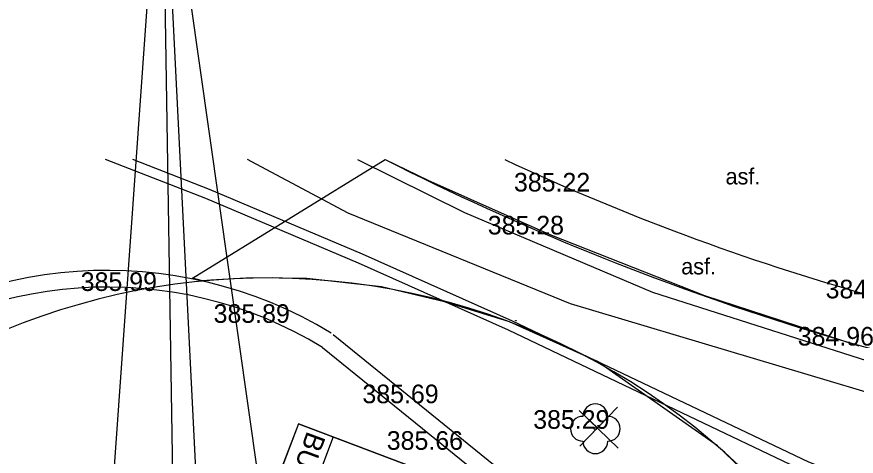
# Model space of a CAD drawing. Extents: x -438233 to -437334, y -1133133 to -1132623.
# Drawn here: x -438068.05 to -438034.27, y -1132931.49 to -1132913.79 of the extents above; entities that cross this region are included whole.
import ezdxf

# ---------------------------------------------------------------- set-up
doc = ezdxf.new("R2010")
doc.units = 0
for name, color, linetype in [('SILNA 2', 7, 'Continuous'), ('Vrstva 1', 7, 'Continuous'), ('Vrstva 10', 7, 'Continuous'), ('Vrstva 11', 7, 'Continuous'), ('Vrstva 22', 7, 'Continuous'), ('Vrstva 3', 7, 'Continuous'), ('Vrstva 40', 7, 'Continuous'), ('Vrstva 52', 7, 'Continuous'), ('Vrstva 53', 7, 'Continuous'), ('Vrstva 9', 7, 'Continuous')]:
    doc.layers.add(name, color=color, linetype=linetype)

msp = doc.modelspace()

# ---------------------------------------------------------------- linework, layer by layer
at = {"layer": 'SILNA 2'}
msp.add_lwpolyline([(-438057.684, -1132932.736), (-438045.528, -1132937.343), (-438044.565, -1132934.789), (-438056.721, -1132930.182)], close=True, dxfattribs=at)
at = {"layer": 'Vrstva 1'}
for p, q in [((-438062.212, -1132905.093), (-438059.475, -1132959.57)), ((-438062.212, -1132905.093), (-438056.623, -1132944.425)), ((-438062.212, -1132905.093), (-438061.485, -1132952.054)), ((-438045.544, -1132920.83), (-438045.544, -1132920.83)), ((-438046.598, -1132922.56), (-438046.598, -1132922.56)), ((-438062.981, -1132924.836), (-438062.981, -1132924.836)), ((-438057.633, -1132926.12), (-438057.633, -1132926.12)), ((-438051.643, -1132929.358), (-438051.643, -1132929.358)), ((-438056.721, -1132930.182), (-438057.607, -1132932.519)), ((-438056.721, -1132930.182), (-438044.565, -1132934.789)), ((-438044.769, -1132930.387), (-438044.769, -1132930.387)), ((-438055.318, -1132930.713), (-438056.204, -1132933.051)), ((-438050.663, -1132931.234), (-438050.663, -1132931.234))]:
    msp.add_line(p, q, dxfattribs=at)
for centre in [(-438047.97, -1132926.032), (-438047.97, -1132926.032), (-438056.372, -1132931.338)]:
    msp.add_circle(centre, 0.0127, dxfattribs=at)
msp.add_arc((-438057.962, -1132951.913), 27.6, 21.7557, 127.458, dxfattribs=at)
at = {"layer": 'Vrstva 10'}
msp.add_lwpolyline([(-438055.747, -1132927.108), (-438040.569, -1132939.425), (-438035.111, -1132943.85)], dxfattribs=at)
for centre, radius, start, end in [((-438007.148, -1132831.18), 97.527, 244.96765, 263.48236), ((-438064.415, -1132941.355), 16.677, 58.6835, 129.3209)]:
    msp.add_arc(centre, radius, start, end, dxfattribs=at)
at = {"layer": 'Vrstva 11'}
msp.add_arc((-438004.103, -1132822.366), 108.89, 243.18379, 262.16785, dxfattribs=at)
at = {"layer": 'Vrstva 22'}
msp.add_circle((-438044.769, -1132930.387), 0.05, dxfattribs=at)
for centre, start, end in [((-438044.769, -1132929.887), 0, 180), ((-438045.269, -1132930.387), 90, 270), ((-438044.269, -1132930.387), 270, 90), ((-438044.769, -1132930.887), 180, 0)]:
    msp.add_arc(centre, 0.5, start, end, dxfattribs=at)
at = {"layer": 'Vrstva 40'}
msp.add_line((-438065.445, -1132950.458), (-438062.212, -1132905.093), dxfattribs=at)
for points in [[(-438033.839, -1132938.504), (-438035.621, -1132935.735), (-438037.666, -1132933.163), (-438039.854, -1132931.078), (-438044.703, -1132927.669), (-438048.223, -1132926.08), (-438050.839, -1132925.268), (-438053.381, -1132924.666), (-438056.385, -1132924.334), (-438058.611, -1132924.304), (-438060.242, -1132924.404), (-438060.585, -1132924.426), (-438060.978, -1132924.325), (-438053.227, -1132919.546), (-438051.511, -1132920.374), (-438046.598, -1132922.56), (-438040.372, -1132925.016), (-438034.162, -1132927.047)], [(-438043.877, -1132929.523), (-438045.397, -1132931.089), (-438044.685, -1132930.356), (-438045.418, -1132929.645), (-438043.846, -1132931.171)]]:
    msp.add_lwpolyline(points, dxfattribs=at)
at = {"layer": 'Vrstva 52'}
for points in [[(-437948.261, -1132934.316), (-437948.398, -1132934.251), (-437959.493, -1132929.768), (-437977.302, -1132924.771), (-437983.895, -1132923.932), (-437986.258, -1132925.794), (-437994.231, -1132933.72), (-438000.048, -1132937.659), (-438010.118, -1132942.448), (-438036.339, -1132932.104), (-438048.264, -1132926.421), (-438054.3, -1132923.723), (-438060.445, -1132921.115), (-438064.489, -1132919.546)], [(-437949.24, -1132933.48), (-437959.363, -1132929.388), (-437977.222, -1132924.377), (-437984.011, -1132923.514), (-437986.524, -1132925.494), (-437994.487, -1132933.41), (-438000.248, -1132937.311), (-438010.132, -1132942.012), (-438036.181, -1132931.736), (-438048.096, -1132926.059), (-438054.14, -1132923.357), (-438060.295, -1132920.745), (-438063.383, -1132919.546)]]:
    msp.add_lwpolyline(points, dxfattribs=at)
at = {"layer": 'Vrstva 53'}
for points in [[(-438054.72, -1132921.7), (-438058.42, -1132919.73), (-438058.765, -1132919.546)], [(-438054.337, -1132919.546), (-438050.04, -1132921.67), (-438042.47, -1132924.88), (-438032.56, -1132928.05), (-438024.62, -1132929.44), (-438015.78, -1132931.01), (-438014.48, -1132931.43), (-438013.89, -1132932.51), (-438011.1, -1132942.86), (-438008.7, -1132952.12)], [(-438026.49, -1132931.2), (-438031.04, -1132929.76), (-438045.77, -1132925.35), (-438054.72, -1132921.7)]]:
    msp.add_lwpolyline(points, dxfattribs=at)
at = {"layer": 'Vrstva 9'}
msp.add_lwpolyline([(-438055.321, -1132926.584), (-438040.144, -1132938.9), (-438034.686, -1132943.325)], dxfattribs=at)
msp.add_arc((-438064.415, -1132941.355), 17.347, 58.6835, 129.3209, dxfattribs=at)

# ---------------------------------------------------------------- texts
at = {"layer": 'Vrstva 1'}
msp.add_text('BUS', height=0.8, rotation=249.7492, dxfattribs=at).set_placement((-438056.36, -1132930.451))
at = {"layer": 'Vrstva 3'}
for s, p in [('385.22 ', (-438048.044, -1132920.83)), ('385.28 ', (-438049.098, -1132922.56)), ('385.99 ', (-438065.481, -1132924.836)), ('384.92 ', (-438035.5, -1132925.135)), ('385.89 ', (-438060.133, -1132926.12)), ('384.96 ', (-438036.623, -1132927.036)), ('385.69 ', (-438054.143, -1132929.358)), ('385.29 ', (-438047.269, -1132930.387)), ('385.66 ', (-438053.163, -1132931.234))]:
    msp.add_text(s, height=0.75, dxfattribs=at).set_placement(p)
at = {"layer": 'Vrstva 40'}
for p in [(-438039.528, -1132920.545), (-438041.313, -1132924.17)]:
    msp.add_text('asf.', height=0.65, dxfattribs=at).set_placement(p)

doc.saveas('drawing.dxf')
